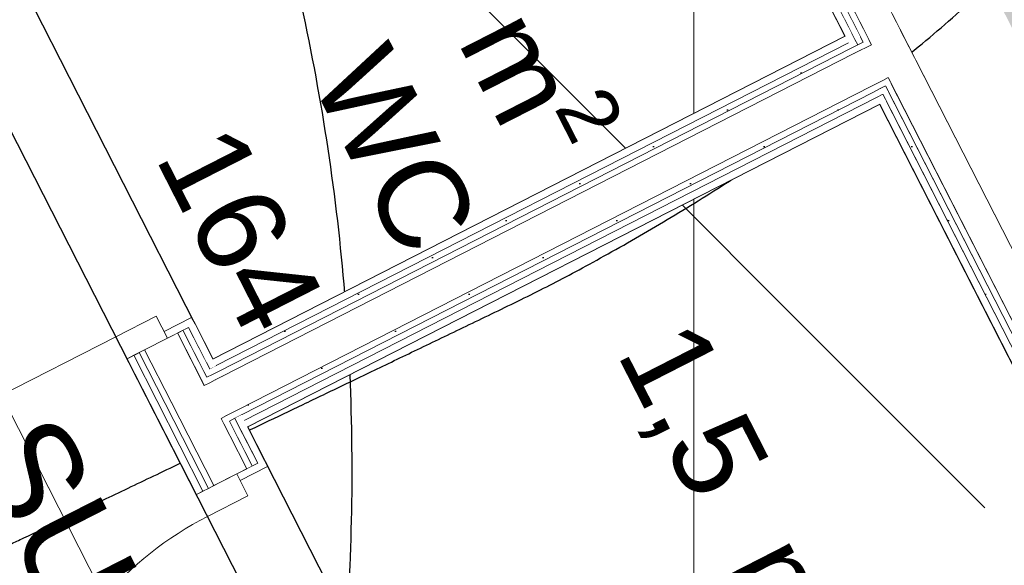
# Model space of a CAD drawing. Header units: metres. Extents: x 538891 to 1080079, y 6588829 to 13178720.
# Tile 697 of 1056: x 539908.86 to 539910.86, y 6589207.02 to 6589208.13. Entities that reach past the tile are written whole.
import ezdxf

# ---------------------------------------------------------------- set-up
doc = ezdxf.new("R2010")
doc.units = ezdxf.units.M
doc.header["$LTSCALE"] = 0.4
doc.header["$PDMODE"] = 1
doc.header["$PDSIZE"] = -2
doc.linetypes.add('Triple Dashed', pattern=[92.604163, 66.145831, -26.458332])
for name, color, linetype in [('AR', 7, 'Continuous'), ('DENDRO', 7, 'Continuous'), ('KINO_TAIMESTIK', 7, 'Continuous')]:
    doc.layers.add(name, color=color, linetype=linetype)
doc.styles.add('Arial', font='arial.ttf')
pattern_1 = [(0, (0, 0), (0, 0.075), [1e-05, -0.07499])]

msp = doc.modelspace()

# ---------------------------------------------------------------- linework, layer by layer
at = {"layer": 'AR', "color": 254, "linetype": 'Continuous', "lineweight": 25, "true_color": 0xd1d1d1, "flags": 128}
for points in [[(539908.0084, 6589205.6344), (539909.5907, 6589206.442), (539906.7061, 6589212.0936), (539905.1238, 6589211.2859)], [(539910.1006, 6589208.9591), (539908.8149, 6589208.3029), (539909.2536, 6589207.4434), (539910.5393, 6589208.0996)], [(539909.7947, 6589206.3833), (539911.0804, 6589207.0395), (539910.6098, 6589207.9615), (539909.3241, 6589207.3053)]]:
    msp.add_lwpolyline(points, close=True, dxfattribs=at)
at = {"layer": 'AR', "color": 7, "linetype": 'Continuous', "lineweight": 9, "flags": 128}
for points in [[(539908.0084, 6589205.6344), (539909.5907, 6589206.442), (539906.7061, 6589212.0936), (539905.1238, 6589211.2859)], [(539910.1006, 6589208.9591), (539908.8149, 6589208.3029), (539909.2536, 6589207.4434), (539910.5393, 6589208.0996)], [(539909.7947, 6589206.3833), (539911.0804, 6589207.0395), (539910.6098, 6589207.9615), (539909.3241, 6589207.3053)]]:
    msp.add_lwpolyline(points, close=True, dxfattribs=at)
at = {"layer": 'DENDRO', "color": 30, "linetype": 'Continuous', "lineweight": 25, "true_color": 0xff7f00}
msp.add_open_spline([(539908.4058, 6589206.8726), (539908.3832, 6589206.8636), (539908.3606, 6589206.8547), (539907.9498, 6589206.7164), (539907.7723, 6589206.6752), (539907.6966, 6589206.6839), (539907.4656, 6589206.7708), (539907.1595, 6589206.9974), (539906.958, 6589207.5767), (539906.9147, 6589208.132), (539907.0574, 6589208.7889), (539907.1854, 6589209.363), (539907.2918, 6589210.1884), (539907.1418, 6589211.5914), (539906.6378, 6589213.1454), (539905.8218, 6589214.6753), (539905.0646, 6589215.5507), (539904.5703, 6589216.0967), (539904.2579, 6589216.7372), (539904.5264, 6589217.1815), (539905.0378, 6589217.5754), (539905.9098, 6589217.735), (539906.9281, 6589217.7177), (539908.1863, 6589217.2704), (539909.3947, 6589216.3772), (539910.1044, 6589214.7223), (539910.5528, 6589213.2227), (539911.0296, 6589211.7848), (539911.3241, 6589210.6487), (539911.5386, 6589209.4011), (539911.0332, 6589208.335), (539910.2317, 6589207.7328), (539909.4565, 6589207.3603), (539908.9862, 6589207.1356), (539908.613, 6589206.9582), (539908.4316, 6589206.8829), (539908.4187, 6589206.8777), (539908.4058, 6589206.8726)], degree=2, knots=[0, 0, 0, 0.001744, 0.001744, 0.032871, 0.063997, 0.095124, 0.126251, 0.157378, 0.188504, 0.219631, 0.250758, 0.281885, 0.313012, 0.344138, 0.375265, 0.406392, 0.437519, 0.468646, 0.499772, 0.530899, 0.562026, 0.593153, 0.624279, 0.655406, 0.686533, 0.71766, 0.748787, 0.779913, 0.81104, 0.842167, 0.873294, 0.90442, 0.935547, 0.966674, 0.997801, 0.997801, 1, 1, 1], dxfattribs=at)
msp.add_open_spline([(539906.518, 6589202.9189), (539905.3568, 6589202.4966), (539902.9154, 6589202.9171), (539901.0093, 6589204.4902), (539900.1493, 6589206.7942), (539900.5657, 6589209.2118), (539902.1471, 6589211.0953), (539904.4696, 6589211.9399), (539906.911, 6589211.5194), (539908.817, 6589209.9464), (539909.6771, 6589207.6424), (539909.2606, 6589205.2247), (539907.6793, 6589203.3412), (539906.518, 6589202.9189)], degree=2, dxfattribs=at)
at = {"layer": 'KINO_TAIMESTIK', "color": 181, "linetype": 'Continuous', "lineweight": 18, "true_color": 0x9f7fff}
for p, q in [((539910.2317, 6589206.8956), (539910.2317, 6589208.5701)), ((539909.6397, 6589208.3249), (539910.8238, 6589207.1408))]:
    msp.add_line(p, q, dxfattribs=at)

# ---------------------------------------------------------------- texts
at = {"layer": 'AR', "color": 7, "char_height": 0.18, "attachment_point": 1, "rotation": 297.0398, "line_spacing_factor": 1.004016, "style": 'Arial'}
for s, insert in [('\\A1;1,4{\\H0.9851x; } m{\\H0.9851x;\\H0.6667x;\\S2 ^ ;}', (539909.7348, 6589208.6295)), ('WC', (539909.6101, 6589208.0959)), ('164', (539909.2949, 6589207.9358)), ('\\A1;1,5{\\H0.9851x; } m{\\H0.9851x;\\H0.6667x;\\S2 ^ ;}', (539910.2798, 6589207.5616))]:
    msp.add_mtext(s, dxfattribs=dict(at, insert=insert))

# ---------------------------------------------------------------- next in the draw order: wipeouts: each hides what was drawn before it
at = {"color": 255, "linetype": 'Continuous', "lineweight": 5}
msp.add_wipeout([(539912.6231, 6589205.1719), (539908.5248, 6589213.2014), (539908.5114, 6589213.1946), (539912.6097, 6589205.165)], dxfattribs=at).dxf.layer = 'AR'

# ---------------------------------------------------------------- next in the draw order: linework, layer by layer
at = {"layer": 'AR', "color": 7, "linetype": 'Continuous', "lineweight": 9}
msp.add_line((539909.0565, 6589207.4887), (539908.433, 6589207.1705), dxfattribs=at)
msp.add_arc((539909.561, 6589206.5001), 0.7, 117.0398, 207.0398, dxfattribs=at)
at = {"layer": 'AR', "color": 252, "linetype": 'Continuous', "true_color": 0x848484}
msp.add_solid([(539912.6802, 6589205.027), (539908.5114, 6589213.1946), (539912.502, 6589204.9361), (539908.3333, 6589213.1037)], dxfattribs=at)

# ---------------------------------------------------------------- next in the draw order: wipeouts: each hides what was drawn before it
at = {"color": 255, "linetype": 'Continuous', "lineweight": 5}
for points in [[(539910.5527, 6589208.1064), (539910.114, 6589208.9659), (539910.1006, 6589208.9591), (539910.5393, 6589208.0996)], [(539910.6232, 6589207.9683), (539910.6163, 6589207.9817), (539910.603, 6589207.9749), (539910.6098, 6589207.9615)]]:
    msp.add_wipeout(points, dxfattribs=at).dxf.layer = 'AR'

# ---------------------------------------------------------------- next in the draw order: wipeouts: each hides what was drawn before it
for points in [[(539910.5595, 6589208.093), (539910.5527, 6589208.1064), (539910.5393, 6589208.0996), (539910.5462, 6589208.0862)], [(539910.6275, 6589207.9874), (539910.6218, 6589207.9985), (539910.6107, 6589207.9928), (539910.6163, 6589207.9817)], [(539910.6098, 6589207.9615), (539911.0804, 6589207.0395), (539911.0937, 6589207.0463), (539910.6232, 6589207.9683)]]:
    msp.add_wipeout(points, dxfattribs=at).dxf.layer = 'AR'

# ---------------------------------------------------------------- next in the draw order: hatches: boundary and pattern name
at = {"layer": 'AR', "linetype": 'Continuous', "lineweight": 25, "true_color": 0x848484}
h = msp.add_hatch(dxfattribs=at)
h.set_pattern_fill('GYPSUM_0001', color=252, style=0, pattern_type=2)
h.set_pattern_definition(pattern_1)
h.paths.add_polyline_path([(539910.6275, 6589207.9874), (539910.6218, 6589207.9985), (539910.6107, 6589207.9928), (539910.6163, 6589207.9817)])

# ---------------------------------------------------------------- next in the draw order: wipeouts: each hides what was drawn before it
at = {"color": 255, "linetype": 'Continuous', "lineweight": 5}
msp.add_wipeout([(539910.5652, 6589208.0819), (539910.5595, 6589208.093), (539910.5462, 6589208.0862), (539910.5518, 6589208.0751)], dxfattribs=at).dxf.layer = 'AR'

# ---------------------------------------------------------------- next in the draw order: wipeouts: each hides what was drawn before it
for points in [[(539910.5706, 6589208.0987), (539910.1183, 6589208.985), (539910.1072, 6589208.9793), (539910.5595, 6589208.093)], [(539910.6329, 6589208.0042), (539910.6272, 6589208.0153), (539910.6161, 6589208.0097), (539910.6218, 6589207.9985)], [(539910.6163, 6589207.9817), (539911.0937, 6589207.0463), (539911.1049, 6589207.052), (539910.6275, 6589207.9874)]]:
    msp.add_wipeout(points, dxfattribs=at).dxf.layer = 'AR'

# ---------------------------------------------------------------- next in the draw order: hatches: boundary and pattern name
at = {"layer": 'AR', "linetype": 'Continuous', "lineweight": 25, "true_color": 0x848484}
h = msp.add_hatch(dxfattribs=at)
h.set_pattern_fill('GYPSUM_0001', color=252, style=0, pattern_type=2)
h.set_pattern_definition(pattern_1)
h.paths.add_polyline_path([(539910.5706, 6589208.0987), (539910.1183, 6589208.985), (539910.1072, 6589208.9793), (539910.5595, 6589208.093)])
h = msp.add_hatch(dxfattribs=at)
h.set_pattern_fill('GYPSUM_0001', color=252, style=0, pattern_type=2)
h.set_pattern_definition(pattern_1)
h.paths.add_polyline_path([(539910.6329, 6589208.0042), (539910.6272, 6589208.0153), (539910.6161, 6589208.0097), (539910.6218, 6589207.9985)])
h = msp.add_hatch(dxfattribs=at)
h.set_pattern_fill('GYPSUM_0001', color=252, style=0, pattern_type=2)
h.set_pattern_definition(pattern_1)
h.paths.add_polyline_path([(539910.6163, 6589207.9817), (539911.0937, 6589207.0463), (539911.1049, 6589207.052), (539910.6275, 6589207.9874)])

# ---------------------------------------------------------------- next in the draw order: wipeouts: each hides what was drawn before it
at = {"color": 255, "linetype": 'Continuous', "lineweight": 5}
for points in [[(539910.5763, 6589208.0876), (539910.5706, 6589208.0987), (539910.5595, 6589208.093), (539910.5652, 6589208.0819)], [(539910.6218, 6589207.9985), (539911.1049, 6589207.052), (539911.116, 6589207.0577), (539910.6329, 6589208.0042)]]:
    msp.add_wipeout(points, dxfattribs=at).dxf.layer = 'AR'

# ---------------------------------------------------------------- next in the draw order: hatches: boundary and pattern name
at = {"layer": 'AR', "linetype": 'Continuous', "lineweight": 25, "true_color": 0x848484}
h = msp.add_hatch(dxfattribs=at)
h.set_pattern_fill('GYPSUM_0001', color=252, style=0, pattern_type=2)
h.set_pattern_definition(pattern_1)
h.paths.add_polyline_path([(539910.5763, 6589208.0876), (539910.5706, 6589208.0987), (539910.5595, 6589208.093), (539910.5652, 6589208.0819)])
h = msp.add_hatch(dxfattribs=at)
h.set_pattern_fill('GYPSUM_0001', color=252, style=0, pattern_type=2)
h.set_pattern_definition(pattern_1)
h.paths.add_polyline_path([(539910.6218, 6589207.9985), (539911.1049, 6589207.052), (539911.116, 6589207.0577), (539910.6329, 6589208.0042)])

# ---------------------------------------------------------------- next in the draw order: linework, layer by layer
at = {"layer": 'AR', "color": 7, "linetype": 'Continuous', "lineweight": 5}
msp.add_point((539910.6163, 6589207.9817), dxfattribs=at)

# ---------------------------------------------------------------- next in the draw order: wipeouts: each hides what was drawn before it
at = {"color": 255, "linetype": 'Continuous', "lineweight": 5}
msp.add_wipeout([(539910.5875, 6589208.0933), (539910.1238, 6589209.0018), (539910.1126, 6589208.9961), (539910.5763, 6589208.0876)], dxfattribs=at).dxf.layer = 'AR'

# ---------------------------------------------------------------- next in the draw order: hatches: boundary and pattern name
at = {"layer": 'AR', "linetype": 'Continuous', "lineweight": 25, "true_color": 0x848484}
h = msp.add_hatch(dxfattribs=at)
h.set_pattern_fill('GYPSUM_0001', color=252, style=0, pattern_type=2)
h.set_pattern_definition(pattern_1)
h.paths.add_polyline_path([(539910.5875, 6589208.0933), (539910.1238, 6589209.0018), (539910.1126, 6589208.9961), (539910.5763, 6589208.0876)])

# ---------------------------------------------------------------- next in the draw order: wipeouts: each hides what was drawn before it
at = {"color": 255, "linetype": 'Continuous', "lineweight": 5}
msp.add_wipeout([(539910.5931, 6589208.0821), (539910.5875, 6589208.0933), (539910.5763, 6589208.0876), (539910.582, 6589208.0765)], dxfattribs=at).dxf.layer = 'AR'

# ---------------------------------------------------------------- next in the draw order: hatches: boundary and pattern name
at = {"layer": 'AR', "linetype": 'Continuous', "lineweight": 25, "true_color": 0x848484}
h = msp.add_hatch(dxfattribs=at)
h.set_pattern_fill('GYPSUM_0001', color=252, style=0, pattern_type=2)
h.set_pattern_definition(pattern_1)
h.paths.add_polyline_path([(539910.5931, 6589208.0821), (539910.5875, 6589208.0933), (539910.5763, 6589208.0876), (539910.582, 6589208.0765)])

# ---------------------------------------------------------------- next in the draw order: wipeouts: each hides what was drawn before it
at = {"color": 255, "linetype": 'Continuous', "lineweight": 5}
msp.add_wipeout([(539910.6519, 6589208.1121), (539910.1769, 6589209.0429), (539910.1181, 6589209.0129), (539910.5931, 6589208.0821)], dxfattribs=at).dxf.layer = 'AR'

# ---------------------------------------------------------------- next in the draw order: linework, layer by layer
at = {"layer": 'AR', "color": 7, "linetype": 'Continuous', "lineweight": 9}
for p, q in [((539910.1126, 6589208.9961), (539910.5763, 6589208.0876)), ((539910.1072, 6589208.9793), (539910.5595, 6589208.093)), ((539910.1072, 6589208.9793), (539910.5595, 6589208.093)), ((539910.1006, 6589208.9591), (539910.5393, 6589208.0996)), ((539910.5595, 6589208.093), (539910.5652, 6589208.0819)), ((539910.5763, 6589208.0876), (539910.5652, 6589208.0819))]:
    msp.add_line(p, q, dxfattribs=at)

# ---------------------------------------------------------------- next in the draw order: wipeouts: each hides what was drawn before it
at = {"color": 255, "linetype": 'Continuous', "lineweight": 5}
msp.add_wipeout([(539910.686, 6589208.0453), (539910.6519, 6589208.1121), (539910.5931, 6589208.0821), (539910.6272, 6589208.0153)], dxfattribs=at).dxf.layer = 'AR'

# ---------------------------------------------------------------- next in the draw order: linework, layer by layer
at = {"layer": 'AR', "color": 7, "linetype": 'Continuous', "lineweight": 9}
for p, q in [((539910.1181, 6589209.0129), (539910.5931, 6589208.0821)), ((539910.5931, 6589208.0821), (539910.582, 6589208.0765))]:
    msp.add_line(p, q, dxfattribs=at)

# ---------------------------------------------------------------- next in the draw order: wipeouts: each hides what was drawn before it
at = {"color": 255, "linetype": 'Continuous', "lineweight": 5}
msp.add_wipeout([(539910.6272, 6589208.0153), (539911.116, 6589207.0577), (539911.1748, 6589207.0877), (539910.686, 6589208.0453)], dxfattribs=at).dxf.layer = 'AR'

# ---------------------------------------------------------------- next in the draw order: linework, layer by layer
at = {"layer": 'AR', "color": 7, "linetype": 'Continuous', "lineweight": 9}
for p, q in [((539911.1748, 6589207.0877), (539908.1516, 6589213.0109)), ((539910.6161, 6589208.0097), (539910.6272, 6589208.0153)), ((539910.6272, 6589208.0153), (539911.116, 6589207.0577)), ((539910.6107, 6589207.9928), (539910.6218, 6589207.9985)), ((539910.6218, 6589207.9985), (539911.1049, 6589207.052)), ((539910.6163, 6589207.9817), (539911.0937, 6589207.0463)), ((539910.6163, 6589207.9817), (539911.0937, 6589207.0463)), ((539910.6098, 6589207.9615), (539911.0804, 6589207.0395))]:
    msp.add_line(p, q, dxfattribs=at)

# ---------------------------------------------------------------- next in the draw order: wipeouts: each hides what was drawn before it
at = {"color": 255, "linetype": 'Continuous', "lineweight": 5}
for points in [[(539910.5709, 6589208.0708), (539910.5652, 6589208.0819), (539910.5518, 6589208.0751), (539910.5575, 6589208.064)], [(539909.2925, 6589207.3341), (539909.2982, 6589207.323), (539909.3116, 6589207.3298), (539909.3059, 6589207.3409)], [(539909.8015, 6589206.3699), (539911.0872, 6589207.0262), (539911.0804, 6589207.0395), (539909.7947, 6589206.3833)]]:
    msp.add_wipeout(points, dxfattribs=at).dxf.layer = 'AR'

# ---------------------------------------------------------------- next in the draw order: hatches: boundary and pattern name
at = {"layer": 'AR', "linetype": 'Continuous', "lineweight": 25, "true_color": 0x848484}
h = msp.add_hatch(dxfattribs=at)
h.set_pattern_fill('GYPSUM_0001', color=252, style=0, pattern_type=2)
h.set_pattern_definition(pattern_1)
h.paths.add_polyline_path([(539910.5709, 6589208.0708), (539910.5652, 6589208.0819), (539910.5518, 6589208.0751), (539910.5575, 6589208.064)])
h = msp.add_hatch(dxfattribs=at)
h.set_pattern_fill('GYPSUM_0001', color=252, style=0, pattern_type=2)
h.set_pattern_definition(pattern_1)
h.paths.add_polyline_path([(539909.2925, 6589207.3341), (539909.2982, 6589207.323), (539909.3116, 6589207.3298), (539909.3059, 6589207.3409)])

# ---------------------------------------------------------------- next in the draw order: linework, layer by layer
at = {"layer": 'AR', "color": 252, "linetype": 'Continuous', "true_color": 0x848484}
msp.add_solid([(539911.3633, 6589207.1671), (539909.6634, 6589206.2995), (539911.4542, 6589206.989), (539909.7544, 6589206.1213)], dxfattribs=at)

# ---------------------------------------------------------------- next in the draw order: wipeouts: each hides what was drawn before it
at = {"color": 255, "linetype": 'Continuous', "lineweight": 5}
for points in [[(539910.605, 6589208.004), (539910.5709, 6589208.0708), (539910.5575, 6589208.064), (539910.5916, 6589207.9972)], [(539909.2584, 6589207.4009), (539909.2925, 6589207.3341), (539909.3059, 6589207.3409), (539909.2718, 6589207.4077)]]:
    msp.add_wipeout(points, dxfattribs=at).dxf.layer = 'AR'

# ---------------------------------------------------------------- next in the draw order: wipeouts: each hides what was drawn before it
for points in [[(539910.582, 6589208.0765), (539910.5763, 6589208.0876), (539910.5652, 6589208.0819), (539910.5709, 6589208.0708)], [(539910.6107, 6589207.9928), (539910.605, 6589208.004), (539910.5916, 6589207.9972), (539910.5973, 6589207.986)], [(539909.2528, 6589207.412), (539909.2584, 6589207.4009), (539909.2718, 6589207.4077), (539909.2661, 6589207.4189)], [(539909.2814, 6589207.3284), (539909.2871, 6589207.3173), (539909.2982, 6589207.323), (539909.2925, 6589207.3341)]]:
    msp.add_wipeout(points, dxfattribs=at).dxf.layer = 'AR'

# ---------------------------------------------------------------- next in the draw order: hatches: boundary and pattern name
at = {"layer": 'AR', "linetype": 'Continuous', "lineweight": 25, "true_color": 0x848484}
h = msp.add_hatch(dxfattribs=at)
h.set_pattern_fill('GYPSUM_0001', color=252, style=0, pattern_type=2)
h.set_pattern_definition(pattern_1)
h.paths.add_polyline_path([(539910.582, 6589208.0765), (539910.5763, 6589208.0876), (539910.5652, 6589208.0819), (539910.5709, 6589208.0708)])
h = msp.add_hatch(dxfattribs=at)
h.set_pattern_fill('GYPSUM_0001', color=252, style=0, pattern_type=2)
h.set_pattern_definition(pattern_1)
h.paths.add_polyline_path([(539910.6107, 6589207.9928), (539910.605, 6589208.004), (539910.5916, 6589207.9972), (539910.5973, 6589207.986)])
h = msp.add_hatch(dxfattribs=at)
h.set_pattern_fill('GYPSUM_0001', color=252, style=0, pattern_type=2)
h.set_pattern_definition(pattern_1)
h.paths.add_polyline_path([(539909.2528, 6589207.412), (539909.2584, 6589207.4009), (539909.2718, 6589207.4077), (539909.2661, 6589207.4189)])
h = msp.add_hatch(dxfattribs=at)
h.set_pattern_fill('GYPSUM_0001', color=252, style=0, pattern_type=2)
h.set_pattern_definition(pattern_1)
h.paths.add_polyline_path([(539909.2814, 6589207.3284), (539909.2871, 6589207.3173), (539909.2982, 6589207.323), (539909.2925, 6589207.3341)])

# ---------------------------------------------------------------- next in the draw order: wipeouts: each hides what was drawn before it
at = {"color": 255, "linetype": 'Continuous', "lineweight": 5}
for points in [[(539910.6161, 6589208.0097), (539910.582, 6589208.0765), (539910.5709, 6589208.0708), (539910.605, 6589208.004)], [(539910.6163, 6589207.9817), (539910.6107, 6589207.9928), (539910.5973, 6589207.986), (539910.603, 6589207.9749)], [(539909.2471, 6589207.4232), (539909.2528, 6589207.412), (539909.2661, 6589207.4189), (539909.2604, 6589207.43)], [(539909.2473, 6589207.3952), (539909.2814, 6589207.3284), (539909.2925, 6589207.3341), (539909.2584, 6589207.4009)]]:
    msp.add_wipeout(points, dxfattribs=at).dxf.layer = 'AR'

# ---------------------------------------------------------------- next in the draw order: hatches: boundary and pattern name
at = {"layer": 'AR', "linetype": 'Continuous', "lineweight": 25, "true_color": 0x848484}
h = msp.add_hatch(dxfattribs=at)
h.set_pattern_fill('GYPSUM_0001', color=252, style=0, pattern_type=2)
h.set_pattern_definition(pattern_1)
h.paths.add_polyline_path([(539910.6163, 6589207.9817), (539910.6107, 6589207.9928), (539910.5973, 6589207.986), (539910.603, 6589207.9749)])
h = msp.add_hatch(dxfattribs=at)
h.set_pattern_fill('GYPSUM_0001', color=252, style=0, pattern_type=2)
h.set_pattern_definition(pattern_1)
h.paths.add_polyline_path([(539909.2471, 6589207.4232), (539909.2528, 6589207.412), (539909.2661, 6589207.4189), (539909.2604, 6589207.43)])

# ---------------------------------------------------------------- next in the draw order: wipeouts: each hides what was drawn before it
at = {"color": 255, "linetype": 'Continuous', "lineweight": 5}
for points in [[(539910.6218, 6589207.9985), (539910.6161, 6589208.0097), (539910.605, 6589208.004), (539910.6107, 6589207.9928)], [(539909.3241, 6589207.3053), (539910.6098, 6589207.9615), (539910.603, 6589207.9749), (539909.3173, 6589207.3187)], [(539909.2416, 6589207.4064), (539909.2473, 6589207.3952), (539909.2584, 6589207.4009), (539909.2528, 6589207.412)]]:
    msp.add_wipeout(points, dxfattribs=at).dxf.layer = 'AR'

# ---------------------------------------------------------------- next in the draw order: hatches: boundary and pattern name
at = {"layer": 'AR', "linetype": 'Continuous', "lineweight": 25, "true_color": 0x848484}
h = msp.add_hatch(dxfattribs=at)
h.set_pattern_fill('GYPSUM_0001', color=252, style=0, pattern_type=2)
h.set_pattern_definition(pattern_1)
h.paths.add_polyline_path([(539910.6218, 6589207.9985), (539910.6161, 6589208.0097), (539910.605, 6589208.004), (539910.6107, 6589207.9928)])
h = msp.add_hatch(dxfattribs=at)
h.set_pattern_fill('GYPSUM_0001', color=252, style=0, pattern_type=2)
h.set_pattern_definition(pattern_1)
h.paths.add_polyline_path([(539909.2416, 6589207.4064), (539909.2473, 6589207.3952), (539909.2584, 6589207.4009), (539909.2528, 6589207.412)])

# ---------------------------------------------------------------- next in the draw order: linework, layer by layer
at = {"layer": 'AR', "color": 7, "linetype": 'Continuous', "lineweight": 5}
msp.add_point((539910.6163, 6589207.9817), dxfattribs=at)

# ---------------------------------------------------------------- next in the draw order: wipeouts: each hides what was drawn before it
at = {"color": 255, "linetype": 'Continuous', "lineweight": 5}
for points in [[(539910.6272, 6589208.0153), (539910.5931, 6589208.0821), (539910.582, 6589208.0765), (539910.6161, 6589208.0097)], [(539909.3173, 6589207.3187), (539910.603, 6589207.9749), (539910.5973, 6589207.986), (539909.3116, 6589207.3298)], [(539909.2362, 6589207.3895), (539909.2703, 6589207.3227), (539909.2814, 6589207.3284), (539909.2473, 6589207.3952)]]:
    msp.add_wipeout(points, dxfattribs=at).dxf.layer = 'AR'

# ---------------------------------------------------------------- next in the draw order: hatches: boundary and pattern name
at = {"layer": 'AR', "linetype": 'Continuous', "lineweight": 25, "true_color": 0x848484}
h = msp.add_hatch(dxfattribs=at)
h.set_pattern_fill('GYPSUM_0001', color=252, style=0, pattern_type=2)
h.set_pattern_definition(pattern_1)
h.paths.add_polyline_path([(539909.3173, 6589207.3187), (539910.603, 6589207.9749), (539910.5973, 6589207.986), (539909.3116, 6589207.3298)])

# ---------------------------------------------------------------- next in the draw order: linework, layer by layer
at = {"layer": 'AR', "color": 7, "linetype": 'Continuous', "lineweight": 9}
for p, q in [((539910.5931, 6589208.0821), (539910.582, 6589208.0765)), ((539910.6161, 6589208.0097), (539910.6272, 6589208.0153)), ((539910.6107, 6589207.9928), (539910.6218, 6589207.9985)), ((539909.2473, 6589207.3952), (539909.2362, 6589207.3895)), ((539909.2703, 6589207.3227), (539909.2814, 6589207.3284))]:
    msp.add_line(p, q, dxfattribs=at)
at = {"layer": 'AR', "color": 7, "linetype": 'Continuous', "lineweight": 5}
msp.add_point((539910.6107, 6589207.9928), dxfattribs=at)

# ---------------------------------------------------------------- next in the draw order: wipeouts: each hides what was drawn before it
at = {"color": 255, "linetype": 'Continuous', "lineweight": 5}
msp.add_wipeout([(539909.3116, 6589207.3298), (539910.5973, 6589207.986), (539910.5916, 6589207.9972), (539909.3059, 6589207.3409)], dxfattribs=at).dxf.layer = 'AR'

# ---------------------------------------------------------------- next in the draw order: hatches: boundary and pattern name
at = {"layer": 'AR', "linetype": 'Continuous', "lineweight": 25, "true_color": 0x848484}
h = msp.add_hatch(dxfattribs=at)
h.set_pattern_fill('GYPSUM_0001', color=252, style=0, pattern_type=2)
h.set_pattern_definition(pattern_1)
h.paths.add_polyline_path([(539909.3116, 6589207.3298), (539910.5973, 6589207.986), (539910.5916, 6589207.9972), (539909.3059, 6589207.3409)])

# ---------------------------------------------------------------- next in the draw order: linework, layer by layer
at = {"layer": 'AR', "color": 7, "linetype": 'Continuous', "lineweight": 9}
for p, q in [((539910.605, 6589208.004), (539910.6161, 6589208.0097)), ((539910.603, 6589207.9749), (539910.6163, 6589207.9817)), ((539909.2982, 6589207.323), (539909.3116, 6589207.3298)), ((539909.2871, 6589207.3173), (539909.2982, 6589207.323))]:
    msp.add_line(p, q, dxfattribs=at)
at = {"layer": 'AR', "color": 7, "linetype": 'Continuous', "lineweight": 5}
for p in [(539910.605, 6589208.004), (539909.2982, 6589207.323)]:
    msp.add_point(p, dxfattribs=at)

# ---------------------------------------------------------------- next in the draw order: wipeouts: each hides what was drawn before it
at = {"color": 255, "linetype": 'Continuous', "lineweight": 5}
msp.add_wipeout([(539910.5393, 6589208.0996), (539909.2536, 6589207.4434), (539909.2604, 6589207.43), (539910.5462, 6589208.0862)], dxfattribs=at).dxf.layer = 'AR'

# ---------------------------------------------------------------- next in the draw order: linework, layer by layer
at = {"layer": 'AR', "color": 7, "linetype": 'Continuous', "lineweight": 5}
msp.add_point((539909.2471, 6589207.4232), dxfattribs=at)

# ---------------------------------------------------------------- next in the draw order: wipeouts: each hides what was drawn before it
at = {"color": 255, "linetype": 'Continuous', "lineweight": 5}
msp.add_wipeout([(539910.5462, 6589208.0862), (539909.2604, 6589207.43), (539909.2661, 6589207.4189), (539910.5518, 6589208.0751)], dxfattribs=at).dxf.layer = 'AR'

# ---------------------------------------------------------------- next in the draw order: hatches: boundary and pattern name
at = {"layer": 'AR', "linetype": 'Continuous', "lineweight": 25, "true_color": 0x848484}
h = msp.add_hatch(dxfattribs=at)
h.set_pattern_fill('GYPSUM_0001', color=252, style=0, pattern_type=2)
h.set_pattern_definition(pattern_1)
h.paths.add_polyline_path([(539910.5462, 6589208.0862), (539909.2604, 6589207.43), (539909.2661, 6589207.4189), (539910.5518, 6589208.0751)])

# ---------------------------------------------------------------- next in the draw order: linework, layer by layer
at = {"layer": 'AR', "color": 7, "linetype": 'Continuous', "lineweight": 9}
msp.add_line((539909.2528, 6589207.412), (539909.2416, 6589207.4064), dxfattribs=at)
at = {"layer": 'AR', "color": 7, "linetype": 'Continuous', "lineweight": 5}
msp.add_point((539909.2528, 6589207.412), dxfattribs=at)

# ---------------------------------------------------------------- next in the draw order: wipeouts: each hides what was drawn before it
at = {"color": 255, "linetype": 'Continuous', "lineweight": 5}
msp.add_wipeout([(539910.5518, 6589208.0751), (539909.2661, 6589207.4189), (539909.2718, 6589207.4077), (539910.5575, 6589208.064)], dxfattribs=at).dxf.layer = 'AR'

# ---------------------------------------------------------------- next in the draw order: hatches: boundary and pattern name
at = {"layer": 'AR', "linetype": 'Continuous', "lineweight": 25, "true_color": 0x848484}
h = msp.add_hatch(dxfattribs=at)
h.set_pattern_fill('GYPSUM_0001', color=252, style=0, pattern_type=2)
h.set_pattern_definition(pattern_1)
h.paths.add_polyline_path([(539910.5518, 6589208.0751), (539909.2661, 6589207.4189), (539909.2718, 6589207.4077), (539910.5575, 6589208.064)])

# ---------------------------------------------------------------- next in the draw order: linework, layer by layer
at = {"layer": 'AR', "color": 7, "linetype": 'Continuous', "lineweight": 9}
for p, q in [((539910.5763, 6589208.0876), (539910.5652, 6589208.0819)), ((539910.5652, 6589208.0819), (539910.5518, 6589208.0751)), ((539909.2604, 6589207.43), (539909.2471, 6589207.4232)), ((539909.2584, 6589207.4009), (539909.2473, 6589207.3952))]:
    msp.add_line(p, q, dxfattribs=at)
at = {"layer": 'AR', "color": 7, "linetype": 'Continuous', "lineweight": 5}
for p in [(539910.5652, 6589208.0819), (539909.2584, 6589207.4009)]:
    msp.add_point(p, dxfattribs=at)

# ---------------------------------------------------------------- next in the draw order: wipeouts: each hides what was drawn before it
at = {"color": 255, "linetype": 'Continuous', "lineweight": 5}
msp.add_wipeout([(539909.3059, 6589207.3409), (539910.5916, 6589207.9972), (539910.5575, 6589208.064), (539909.2718, 6589207.4077)], dxfattribs=at).dxf.layer = 'AR'

# ---------------------------------------------------------------- next in the draw order: linework, layer by layer
at = {"layer": 'AR', "color": 7, "linetype": 'Continuous', "lineweight": 9}
for p, q in [((539910.5393, 6589208.0996), (539909.2536, 6589207.4434)), ((539910.5462, 6589208.0862), (539909.2604, 6589207.43)), ((539910.5462, 6589208.0862), (539909.2604, 6589207.43)), ((539910.5518, 6589208.0751), (539909.2661, 6589207.4189)), ((539910.5709, 6589208.0708), (539910.5575, 6589208.064)), ((539910.582, 6589208.0765), (539910.5709, 6589208.0708)), ((539910.5575, 6589208.064), (539909.2718, 6589207.4077)), ((539909.3059, 6589207.3409), (539910.5916, 6589207.9972)), ((539910.5916, 6589207.9972), (539910.605, 6589208.004)), ((539910.5973, 6589207.986), (539910.6107, 6589207.9928)), ((539909.3116, 6589207.3298), (539910.5973, 6589207.986)), ((539909.3173, 6589207.3187), (539910.603, 6589207.9749)), ((539909.3173, 6589207.3187), (539910.603, 6589207.9749)), ((539909.3241, 6589207.3053), (539910.6098, 6589207.9615)), ((539909.2661, 6589207.4189), (539909.2528, 6589207.412)), ((539909.2718, 6589207.4077), (539909.2584, 6589207.4009)), ((539909.2814, 6589207.3284), (539909.2925, 6589207.3341)), ((539909.2925, 6589207.3341), (539909.3059, 6589207.3409))]:
    msp.add_line(p, q, dxfattribs=at)
at = {"layer": 'AR', "color": 7, "linetype": 'Continuous', "lineweight": 5}
for p in [(539910.5709, 6589208.0708), (539909.2925, 6589207.3341)]:
    msp.add_point(p, dxfattribs=at)

# ---------------------------------------------------------------- next in the draw order: wipeouts: each hides what was drawn before it
at = {"color": 255, "linetype": 'Continuous', "lineweight": 5}
for points in [[(539909.2403, 6589207.4365), (539909.2471, 6589207.4232), (539909.2604, 6589207.43), (539909.2536, 6589207.4434)], [(539909.3448, 6589207.2318), (539909.3581, 6589207.2386), (539909.3241, 6589207.3053), (539909.3107, 6589207.2985)]]:
    msp.add_wipeout(points, dxfattribs=at).dxf.layer = 'AR'

# ---------------------------------------------------------------- next in the draw order: wipeouts: each hides what was drawn before it
for points in [[(539909.2403, 6589207.4365), (539909.2536, 6589207.4434), (539909.2173, 6589207.5146), (539909.2039, 6589207.5078)], [(539909.2359, 6589207.4175), (539909.2416, 6589207.4064), (539909.2528, 6589207.412), (539909.2471, 6589207.4232)], [(539909.3039, 6589207.3118), (539909.3107, 6589207.2985), (539909.3241, 6589207.3053), (539909.3173, 6589207.3187)]]:
    msp.add_wipeout(points, dxfattribs=at).dxf.layer = 'AR'

# ---------------------------------------------------------------- next in the draw order: hatches: boundary and pattern name
at = {"layer": 'AR', "linetype": 'Continuous', "lineweight": 25, "true_color": 0x848484}
h = msp.add_hatch(dxfattribs=at)
h.set_pattern_fill('GYPSUM_0001', color=252, style=0, pattern_type=2)
h.set_pattern_definition(pattern_1)
h.paths.add_polyline_path([(539909.2359, 6589207.4175), (539909.2416, 6589207.4064), (539909.2528, 6589207.412), (539909.2471, 6589207.4232)])

# ---------------------------------------------------------------- next in the draw order: wipeouts: each hides what was drawn before it
at = {"color": 255, "linetype": 'Continuous', "lineweight": 5}
msp.add_wipeout([(539909.2982, 6589207.323), (539909.3039, 6589207.3118), (539909.3173, 6589207.3187), (539909.3116, 6589207.3298)], dxfattribs=at).dxf.layer = 'AR'

# ---------------------------------------------------------------- next in the draw order: wipeouts: each hides what was drawn before it
for points in [[(539909.2359, 6589207.4175), (539909.2471, 6589207.4232), (539909.2039, 6589207.5078), (539909.1928, 6589207.5021)], [(539909.2305, 6589207.4007), (539909.2362, 6589207.3895), (539909.2473, 6589207.3952), (539909.2416, 6589207.4064)], [(539909.3336, 6589207.2261), (539909.3448, 6589207.2318), (539909.3039, 6589207.3118), (539909.2928, 6589207.3062)]]:
    msp.add_wipeout(points, dxfattribs=at).dxf.layer = 'AR'

# ---------------------------------------------------------------- next in the draw order: hatches: boundary and pattern name
at = {"layer": 'AR', "linetype": 'Continuous', "lineweight": 25, "true_color": 0x848484}
h = msp.add_hatch(dxfattribs=at)
h.set_pattern_fill('GYPSUM_0001', color=252, style=0, pattern_type=2)
h.set_pattern_definition(pattern_1)
h.paths.add_polyline_path([(539909.2359, 6589207.4175), (539909.2471, 6589207.4232), (539909.2039, 6589207.5078), (539909.1928, 6589207.5021)])
h = msp.add_hatch(dxfattribs=at)
h.set_pattern_fill('GYPSUM_0001', color=252, style=0, pattern_type=2)
h.set_pattern_definition(pattern_1)
h.paths.add_polyline_path([(539909.2305, 6589207.4007), (539909.2362, 6589207.3895), (539909.2473, 6589207.3952), (539909.2416, 6589207.4064)])
h = msp.add_hatch(dxfattribs=at)
h.set_pattern_fill('GYPSUM_0001', color=252, style=0, pattern_type=2)
h.set_pattern_definition(pattern_1)
h.paths.add_polyline_path([(539909.3336, 6589207.2261), (539909.3448, 6589207.2318), (539909.3039, 6589207.3118), (539909.2928, 6589207.3062)])

# ---------------------------------------------------------------- next in the draw order: wipeouts: each hides what was drawn before it
at = {"color": 255, "linetype": 'Continuous', "lineweight": 5}
for points in [[(539909.2416, 6589207.4064), (539909.1928, 6589207.5021), (539909.1816, 6589207.4964), (539909.2305, 6589207.4007)], [(539909.2871, 6589207.3173), (539909.2928, 6589207.3062), (539909.3039, 6589207.3118), (539909.2982, 6589207.323)]]:
    msp.add_wipeout(points, dxfattribs=at).dxf.layer = 'AR'

# ---------------------------------------------------------------- next in the draw order: hatches: boundary and pattern name
at = {"layer": 'AR', "linetype": 'Continuous', "lineweight": 25, "true_color": 0x848484}
h = msp.add_hatch(dxfattribs=at)
h.set_pattern_fill('GYPSUM_0001', color=252, style=0, pattern_type=2)
h.set_pattern_definition(pattern_1)
h.paths.add_polyline_path([(539909.2416, 6589207.4064), (539909.1928, 6589207.5021), (539909.1816, 6589207.4964), (539909.2305, 6589207.4007)])
h = msp.add_hatch(dxfattribs=at)
h.set_pattern_fill('GYPSUM_0001', color=252, style=0, pattern_type=2)
h.set_pattern_definition(pattern_1)
h.paths.add_polyline_path([(539909.2871, 6589207.3173), (539909.2928, 6589207.3062), (539909.3039, 6589207.3118), (539909.2982, 6589207.323)])

# ---------------------------------------------------------------- next in the draw order: wipeouts: each hides what was drawn before it
at = {"color": 255, "linetype": 'Continuous', "lineweight": 5}
for points in [[(539909.2334, 6589207.1749), (539909.0926, 6589207.451), (539909.0792, 6589207.4441), (539909.2201, 6589207.1681)], [(539909.276, 6589207.3116), (539909.3225, 6589207.2204), (539909.3336, 6589207.2261), (539909.2871, 6589207.3173)]]:
    msp.add_wipeout(points, dxfattribs=at).dxf.layer = 'AR'

# ---------------------------------------------------------------- next in the draw order: hatches: boundary and pattern name
at = {"layer": 'AR', "linetype": 'Continuous', "lineweight": 25, "true_color": 0x848484}
h = msp.add_hatch(dxfattribs=at)
h.set_pattern_fill('GYPSUM_0001', color=252, style=0, pattern_type=2)
h.set_pattern_definition(pattern_1)
h.paths.add_polyline_path([(539909.276, 6589207.3116), (539909.3225, 6589207.2204), (539909.3336, 6589207.2261), (539909.2871, 6589207.3173)])

# ---------------------------------------------------------------- next in the draw order: linework, layer by layer
at = {"layer": 'AR', "color": 7, "linetype": 'Continuous', "lineweight": 9}
msp.add_line((539909.0792, 6589207.4441), (539909.0565, 6589207.4887), dxfattribs=at)

# ---------------------------------------------------------------- next in the draw order: wipeouts: each hides what was drawn before it
at = {"color": 255, "linetype": 'Continuous', "lineweight": 5}
msp.add_wipeout([(539909.0926, 6589207.451), (539909.2334, 6589207.1749), (539909.2446, 6589207.1806), (539909.1037, 6589207.4566)], dxfattribs=at).dxf.layer = 'AR'

# ---------------------------------------------------------------- next in the draw order: hatches: boundary and pattern name
at = {"layer": 'AR', "linetype": 'Continuous', "lineweight": 25, "true_color": 0x848484}
h = msp.add_hatch(dxfattribs=at)
h.set_pattern_fill('GYPSUM_0001', color=252, style=0, pattern_type=2)
h.set_pattern_definition(pattern_1)
h.paths.add_polyline_path([(539909.0926, 6589207.451), (539909.2334, 6589207.1749), (539909.2446, 6589207.1806), (539909.1037, 6589207.4566)])

# ---------------------------------------------------------------- next in the draw order: linework, layer by layer
at = {"layer": 'AR', "color": 7, "linetype": 'Continuous', "lineweight": 9}
for p, q in [((539909.0792, 6589207.4441), (539909.0926, 6589207.451)), ((539909.0792, 6589207.4441), (539909.0926, 6589207.451)), ((539909.0792, 6589207.4441), (539909.0926, 6589207.451)), ((539909.2428, 6589207.1236), (539909.2201, 6589207.1681)), ((539909.3248, 6589207.1654), (539909.2428, 6589207.1236))]:
    msp.add_line(p, q, dxfattribs=at)

# ---------------------------------------------------------------- next in the draw order: wipeouts: each hides what was drawn before it
at = {"color": 255, "linetype": 'Continuous', "lineweight": 5}
msp.add_wipeout([(539909.2703, 6589207.3227), (539909.276, 6589207.3116), (539909.2871, 6589207.3173), (539909.2814, 6589207.3284)], dxfattribs=at).dxf.layer = 'AR'

# ---------------------------------------------------------------- next in the draw order: hatches: boundary and pattern name
at = {"layer": 'AR', "linetype": 'Continuous', "lineweight": 25, "true_color": 0x848484}
h = msp.add_hatch(dxfattribs=at)
h.set_pattern_fill('GYPSUM_0001', color=252, style=0, pattern_type=2)
h.set_pattern_definition(pattern_1)
h.paths.add_polyline_path([(539909.2703, 6589207.3227), (539909.276, 6589207.3116), (539909.2871, 6589207.3173), (539909.2814, 6589207.3284)])

# ---------------------------------------------------------------- next in the draw order: wipeouts: each hides what was drawn before it
at = {"color": 255, "linetype": 'Continuous', "lineweight": 5}
msp.add_wipeout([(539909.1037, 6589207.4566), (539909.2446, 6589207.1806), (539909.2557, 6589207.1863), (539909.1148, 6589207.4623)], dxfattribs=at).dxf.layer = 'AR'

# ---------------------------------------------------------------- next in the draw order: hatches: boundary and pattern name
at = {"layer": 'AR', "linetype": 'Continuous', "lineweight": 25, "true_color": 0x848484}
h = msp.add_hatch(dxfattribs=at)
h.set_pattern_fill('GYPSUM_0001', color=252, style=0, pattern_type=2)
h.set_pattern_definition(pattern_1)
h.paths.add_polyline_path([(539909.1037, 6589207.4566), (539909.2446, 6589207.1806), (539909.2557, 6589207.1863), (539909.1148, 6589207.4623)])

# ---------------------------------------------------------------- next in the draw order: linework, layer by layer
at = {"layer": 'AR', "color": 7, "linetype": 'Continuous', "lineweight": 9}
for p, q in [((539909.0926, 6589207.451), (539909.1037, 6589207.4566)), ((539909.0926, 6589207.451), (539909.1037, 6589207.4566)), ((539909.0926, 6589207.451), (539909.1037, 6589207.4566)), ((539909.2201, 6589207.1681), (539909.2334, 6589207.1749)), ((539909.2201, 6589207.1681), (539909.2334, 6589207.1749)), ((539909.2201, 6589207.1681), (539909.2334, 6589207.1749))]:
    msp.add_line(p, q, dxfattribs=at)
at = {"layer": 'AR', "color": 7, "linetype": 'Continuous', "lineweight": 5}
msp.add_point((539909.2471, 6589207.4232), dxfattribs=at)

# ---------------------------------------------------------------- next in the draw order: wipeouts: each hides what was drawn before it
at = {"color": 255, "linetype": 'Continuous', "lineweight": 5}
msp.add_wipeout([(539909.2035, 6589207.2886), (539909.2557, 6589207.1863), (539909.302, 6589207.2099), (539909.3225, 6589207.2204), (539909.2703, 6589207.3227)], dxfattribs=at).dxf.layer = 'AR'

# ---------------------------------------------------------------- next in the draw order: linework, layer by layer
at = {"layer": 'AR', "color": 7, "linetype": 'Continuous', "lineweight": 9}
for p, q in [((539909.2871, 6589207.3173), (539909.2982, 6589207.323)), ((539909.3039, 6589207.3118), (539909.2982, 6589207.323)), ((539909.2446, 6589207.1806), (539909.2557, 6589207.1863)), ((539909.2446, 6589207.1806), (539909.2557, 6589207.1863)), ((539909.2446, 6589207.1806), (539909.2557, 6589207.1863)), ((539909.2334, 6589207.1749), (539909.2446, 6589207.1806)), ((539909.2334, 6589207.1749), (539909.2446, 6589207.1806)), ((539909.2334, 6589207.1749), (539909.2446, 6589207.1806))]:
    msp.add_line(p, q, dxfattribs=at)

# ---------------------------------------------------------------- next in the draw order: wipeouts: each hides what was drawn before it
at = {"color": 255, "linetype": 'Continuous', "lineweight": 5}
for points in [[(539909.1694, 6589207.3554), (539909.2035, 6589207.2886), (539909.2703, 6589207.3227), (539909.2362, 6589207.3895)], [(539909.365, 6589207.2252), (539909.3581, 6589207.2386), (539909.3448, 6589207.2318), (539909.302, 6589207.2099), (539909.3088, 6589207.1966)]]:
    msp.add_wipeout(points, dxfattribs=at).dxf.layer = 'AR'

# ---------------------------------------------------------------- next in the draw order: linework, layer by layer
at = {"layer": 'AR', "color": 7, "linetype": 'Continuous', "lineweight": 9}
for p, q in [((539909.2703, 6589207.3227), (539909.2814, 6589207.3284)), ((539909.3225, 6589207.2204), (539909.2703, 6589207.3227)), ((539909.3336, 6589207.2261), (539909.2871, 6589207.3173)), ((539909.3448, 6589207.2318), (539909.3039, 6589207.3118)), ((539909.3448, 6589207.2318), (539909.3039, 6589207.3118)), ((539909.3581, 6589207.2386), (539909.3241, 6589207.3053)), ((539909.2035, 6589207.2886), (539909.2557, 6589207.1863)), ((539909.3448, 6589207.2318), (539909.302, 6589207.2099)), ((539909.3088, 6589207.1966), (539909.365, 6589207.2252)), ((539909.3088, 6589207.1966), (539909.365, 6589207.2252)), ((539909.3581, 6589207.2386), (539909.365, 6589207.2252)), ((539909.3581, 6589207.2386), (539909.365, 6589207.2252)), ((539909.2201, 6589207.1681), (539909.302, 6589207.2099)), ((539909.2557, 6589207.1863), (539909.302, 6589207.2099)), ((539909.2557, 6589207.1863), (539909.302, 6589207.2099)), ((539909.2557, 6589207.1863), (539909.302, 6589207.2099)), ((539909.302, 6589207.2099), (539909.3088, 6589207.1966)), ((539909.302, 6589207.2099), (539909.3248, 6589207.1654))]:
    msp.add_line(p, q, dxfattribs=at)

# ---------------------------------------------------------------- next in the draw order: texts
at = {"layer": 'AR', "color": 7, "insert": (539908.9313, 6589207.3477), "char_height": 0.2, "attachment_point": 1, "rotation": 297.0398, "line_spacing_factor": 1.004016, "style": 'Arial'}
msp.add_mtext('SU-121-p', dxfattribs=at)

# ---------------------------------------------------------------- next in the draw order: wipeouts: each hides what was drawn before it
at = {"color": 255, "linetype": 'Continuous', "lineweight": 5}
msp.add_wipeout([(539909.1148, 6589207.4623), (539909.1694, 6589207.3554), (539909.2362, 6589207.3895), (539909.1816, 6589207.4964), (539909.1611, 6589207.486)], dxfattribs=at).dxf.layer = 'AR'

# ---------------------------------------------------------------- next in the draw order: linework, layer by layer
at = {"layer": 'AR', "color": 7, "linetype": 'Continuous', "lineweight": 9}
for p, q in [((539909.0565, 6589207.4887), (539909.1384, 6589207.5305)), ((539909.0926, 6589207.451), (539909.2334, 6589207.1749)), ((539909.0926, 6589207.451), (539909.2334, 6589207.1749)), ((539909.1037, 6589207.4566), (539909.1148, 6589207.4623)), ((539909.1037, 6589207.4566), (539909.1148, 6589207.4623)), ((539909.1037, 6589207.4566), (539909.1148, 6589207.4623)), ((539909.1037, 6589207.4566), (539909.2446, 6589207.1806)), ((539909.1148, 6589207.4623), (539909.1694, 6589207.3554)), ((539909.0792, 6589207.4441), (539909.2201, 6589207.1681)), ((539909.2528, 6589207.412), (539909.2416, 6589207.4064)), ((539909.2473, 6589207.3952), (539909.2362, 6589207.3895)), ((539909.1694, 6589207.3554), (539909.2035, 6589207.2886))]:
    msp.add_line(p, q, dxfattribs=at)

# ---------------------------------------------------------------- next in the draw order: wipeouts: each hides what was drawn before it
at = {"color": 255, "linetype": 'Continuous', "lineweight": 5}
msp.add_wipeout([(539909.2173, 6589207.5146), (539909.2104, 6589207.528), (539909.1543, 6589207.4993), (539909.1611, 6589207.486), (539909.2039, 6589207.5078)], dxfattribs=at).dxf.layer = 'AR'

# ---------------------------------------------------------------- next in the draw order: linework, layer by layer
at = {"layer": 'AR', "color": 251, "linetype": 'Triple Dashed', "lineweight": 9, "true_color": 0x575757}
msp.add_line((539928.7745, 6589168.2812), (539887.9296, 6589248.3062), dxfattribs=at)
at = {"layer": 'AR', "color": 7, "linetype": 'Continuous', "lineweight": 9}
for p, q in [((539909.1384, 6589207.5305), (539909.1611, 6589207.486)), ((539909.1543, 6589207.4993), (539909.2104, 6589207.528)), ((539909.1543, 6589207.4993), (539909.2104, 6589207.528)), ((539909.2173, 6589207.5146), (539909.2104, 6589207.528)), ((539909.2173, 6589207.5146), (539909.2104, 6589207.528)), ((539909.2039, 6589207.5078), (539909.1611, 6589207.486)), ((539909.2471, 6589207.4232), (539909.2039, 6589207.5078)), ((539909.2471, 6589207.4232), (539909.2039, 6589207.5078)), ((539909.2536, 6589207.4434), (539909.2173, 6589207.5146)), ((539909.1611, 6589207.486), (539909.0792, 6589207.4441)), ((539909.1148, 6589207.4623), (539909.1611, 6589207.486)), ((539909.1148, 6589207.4623), (539909.1611, 6589207.486)), ((539909.1148, 6589207.4623), (539909.1611, 6589207.486)), ((539909.1611, 6589207.486), (539909.1543, 6589207.4993)), ((539909.2362, 6589207.3895), (539909.1816, 6589207.4964)), ((539909.2416, 6589207.4064), (539909.1928, 6589207.5021))]:
    msp.add_line(p, q, dxfattribs=at)

doc.saveas('drawing.dxf')
